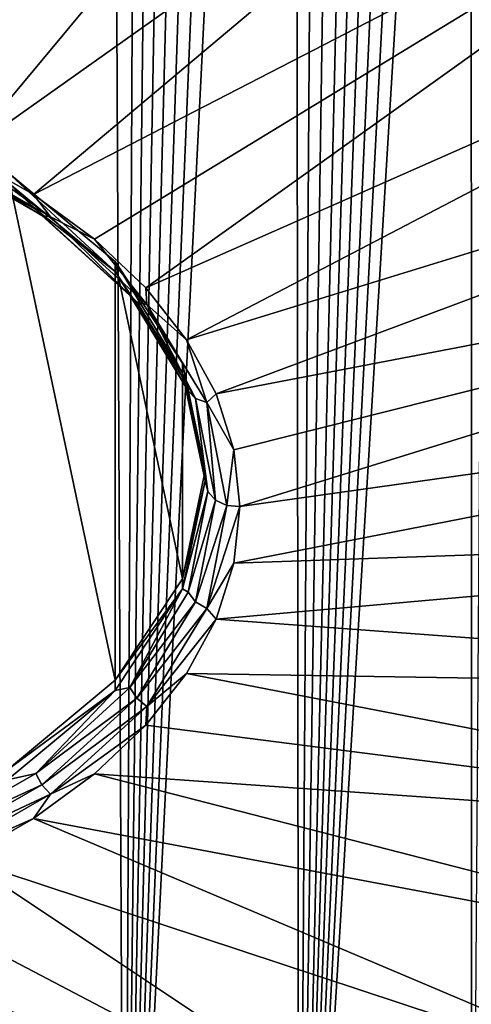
# Model space of a CAD drawing. Header units: metres. Extents: x -109 to 109, y -452 to 89.
# Tile 302 of 656: x -72.68 to -69.81, y -68.8 to -62.54. Entities that reach past the tile are written whole.
import ezdxf

# ---------------------------------------------------------------- set-up
doc = ezdxf.new("R2010")
doc.units = ezdxf.units.M
doc.layers.add('solid_K244270000C71_000', color=7, linetype='CONTINUOUS')

msp = doc.modelspace()

# ---------------------------------------------------------------- linework, layer by layer
at = {"layer": 'solid_K244270000C71_000'}
for points in [[(-74.250687, -72.791595, 26.102348), (-72.813553, -46.687202, 8.863256), (-72.590157, -47.070621, 9.054749)], [(-74.250687, -72.791595, 26.102348), (-72.590157, -47.070621, 9.054749), (-72.362717, -47.488049, 9.263634)], [(-74.250687, -72.791595, 26.102348), (-72.362717, -47.488049, 9.263634), (-72.131516, -47.942654, 9.491823)], [(-72.013924, -72.697655, 25.532331), (-74.250687, -72.791595, 26.102348), (-72.131516, -47.942654, 9.491823)], [(-72.013924, -72.697655, 25.532331), (-72.131516, -47.942654, 9.491823), (-71.896751, -48.436165, 9.740278)], [(-72.013924, -72.697655, 25.532331), (-71.896751, -48.436165, 9.740278), (-71.73838, -48.787979, 9.917876)], [(-72.013924, -72.697655, 25.532331), (-71.73838, -48.787979, 9.917876), (-71.578621, -49.15884, 10.105517)], [(-72.013924, -72.697655, 25.532331), (-71.578621, -49.15884, 10.105517), (-71.417633, -49.550365, 10.304247)], [(-72.013924, -72.697655, 25.532331), (-71.417633, -49.550365, 10.304247), (-71.255386, -49.962006, 10.513638)], [(-72.013924, -72.697655, 25.532331), (-71.255386, -49.962006, 10.513638), (-71.092171, -50.396095, 10.735253)], [(-72.013924, -72.697655, 25.532331), (-71.092171, -50.396095, 10.735253), (-70.927979, -50.852619, 10.969025)], [(-70.905251, -72.624504, 25.099007), (-72.013924, -72.697655, 25.532331), (-70.927979, -50.852619, 10.969025)], [(-70.905251, -72.624504, 25.099007), (-70.927979, -50.852619, 10.969025), (-70.763008, -51.332619, 11.215652)], [(-70.905251, -72.624504, 25.099007), (-70.763008, -51.332619, 11.215652), (-70.597549, -51.838253, 11.476608)], [(-70.905251, -72.624504, 25.099007), (-70.597549, -51.838253, 11.476608), (-70.431534, -52.368763, 11.751326)], [(-70.905251, -72.624504, 25.099007), (-70.431534, -52.368763, 11.751326), (-70.306961, -52.784775, 11.967679)], [(-70.905251, -72.624504, 25.099007), (-70.306961, -52.784775, 11.967679), (-70.182434, -53.216953, 12.193311)], [(-70.905251, -72.624504, 25.099007), (-70.182434, -53.216953, 12.193311), (-70.057838, -53.664516, 12.427649)], [(-70.905251, -72.624504, 25.099007), (-70.057838, -53.664516, 12.427649), (-69.933502, -54.129093, 12.671893)], [(-70.905251, -72.624504, 25.099007), (-69.933502, -54.129093, 12.671893), (-69.8097, -54.612038, 12.927052)], [(-69.806557, -72.531944, 24.562874), (-70.905251, -72.624504, 25.099007), (-69.8097, -54.612038, 12.927052)], [(-69.806557, -72.531944, 24.562874), (-69.8097, -54.612038, 12.927052), (-69.68615, -55.112099, 13.192183)], [(-74.648674, -62.835949, 49.957565), (-71.197227, -58.757198, 53.847176), (-72.890572, -58.354889, 54.421734)], [(-74.648674, -62.835949, 49.957565), (-74.073761, -62.984356, 49.745613), (-71.197227, -58.757198, 53.847176)], [(-74.073761, -62.984356, 49.745613), (-73.534225, -63.171432, 49.478439), (-71.197227, -58.757198, 53.847176)], [(-73.534225, -63.171432, 49.478439), (-69.634453, -59.306496, 53.062702), (-71.197227, -58.757198, 53.847176)], [(-73.534225, -63.171432, 49.478439), (-73.037933, -63.394451, 49.159943), (-69.634453, -59.306496, 53.062702)], [(-73.037933, -63.394451, 49.159943), (-68.240738, -59.98925, 52.087624), (-69.634453, -59.306496, 53.062702)], [(-73.037933, -63.394451, 49.159943), (-72.592133, -63.65015, 48.794765), (-68.240738, -59.98925, 52.087624)], [(-72.592133, -63.65015, 48.794765), (-67.050385, -60.788654, 50.945957), (-68.240738, -59.98925, 52.087624)], [(-72.592133, -63.65015, 48.794765), (-72.203316, -63.934803, 48.388233), (-67.050385, -60.788654, 50.945957)], [(-72.203316, -63.934803, 48.388233), (-71.877151, -64.24427, 47.946274), (-67.050385, -60.788654, 50.945957)], [(-71.877151, -64.24427, 47.946274), (-66.09272, -61.685024, 49.66581), (-67.050385, -60.788654, 50.945957)], [(-71.877151, -64.24427, 47.946274), (-71.618393, -64.574028, 47.475327), (-66.09272, -61.685024, 49.66581)], [(-71.618393, -64.574028, 47.475327), (-65.391312, -62.656284, 48.278706), (-66.09272, -61.685024, 49.66581)], [(-71.618393, -64.574028, 47.475327), (-71.430824, -64.919289, 46.98225), (-65.391312, -62.656284, 48.278706)], [(-71.430824, -64.919289, 46.98225), (-64.96344, -63.678524, 46.818798), (-65.391312, -62.656284, 48.278706)], [(-73.371811, -63.289581, 49.104477), (-72.757469, -63.571224, 48.560696), (-72.577377, -63.745247, 48.453712)], [(-73.371811, -63.289581, 49.104477), (-72.577377, -63.745247, 48.453712), (-73.341339, -63.322849, 49.174427)], [(-73.341339, -63.322849, 49.174427), (-72.539162, -63.782959, 48.517326), (-73.296394, -63.324638, 49.244473)], [(-72.577377, -63.745247, 48.453712), (-72.539162, -63.782959, 48.517326), (-73.341339, -63.322849, 49.174427)], [(-73.296394, -63.324638, 49.244473), (-72.482811, -63.791294, 48.578022), (-73.037933, -63.394451, 49.159943)], [(-72.539162, -63.782959, 48.517326), (-72.482811, -63.791294, 48.578022), (-73.296394, -63.324638, 49.244473)], [(-72.482811, -63.791294, 48.578022), (-72.592133, -63.65015, 48.794765), (-73.037933, -63.394451, 49.159943)], [(-72.757477, -63.507, 48.515736), (-72.757477, -67.310555, 43.083702), (-72.072739, -66.74157, 43.896294)], [(-72.757477, -63.507, 48.515736), (-72.072739, -66.74157, 43.896294), (-72.072739, -64.075981, 47.703144)], [(-72.072739, -64.140205, 47.748112), (-72.757477, -63.507, 48.515736), (-72.072739, -64.075981, 47.703144)], [(-72.072739, -64.140205, 47.748112), (-72.757469, -63.571224, 48.560696), (-72.757477, -63.507, 48.515736)], [(-72.577377, -63.745247, 48.453712), (-72.757469, -63.571224, 48.560696), (-72.072739, -64.140205, 47.748112)], [(-72.482811, -63.791294, 48.578022), (-72.203316, -63.934803, 48.388233), (-72.592133, -63.65015, 48.794765)], [(-71.430824, -64.919289, 46.98225), (-71.317177, -65.274986, 46.474258), (-64.96344, -63.678524, 46.818798)], [(-71.317177, -65.274986, 46.474258), (-71.279114, -65.635933, 45.958775), (-64.96344, -63.678524, 46.818798)], [(-64.96344, -63.678524, 46.818798), (-71.279114, -65.635933, 45.958775), (-64.819633, -64.72657, 45.322033)], [(-72.577377, -63.745247, 48.453712), (-72.072739, -64.140205, 47.748112), (-71.979637, -64.290886, 47.674458)], [(-72.577377, -63.745247, 48.453712), (-71.979637, -64.290886, 47.674458), (-72.539162, -63.782959, 48.517326)], [(-72.539162, -63.782959, 48.517326), (-71.9356, -64.333916, 47.730476), (-72.482811, -63.791294, 48.578022)], [(-71.979637, -64.290886, 47.674458), (-71.9356, -64.333916, 47.730476), (-72.539162, -63.782959, 48.517326)], [(-72.482811, -63.791294, 48.578022), (-71.870659, -64.35009, 47.77998), (-72.203316, -63.934803, 48.388233)], [(-71.9356, -64.333916, 47.730476), (-71.870659, -64.35009, 47.77998), (-72.482811, -63.791294, 48.578022)], [(-71.870659, -64.35009, 47.77998), (-71.877151, -64.24427, 47.946274), (-72.203316, -63.934803, 48.388233)], [(-72.072739, -64.075981, 47.703144), (-72.072739, -66.74157, 43.896294), (-71.645302, -66.095123, 44.819515)], [(-72.072739, -64.075981, 47.703144), (-71.645302, -66.095123, 44.819515), (-71.645302, -64.722435, 46.779919)], [(-71.645294, -64.786652, 46.824886), (-72.072739, -64.075981, 47.703144), (-71.645302, -64.722435, 46.779919)], [(-71.645294, -64.786652, 46.824886), (-72.072739, -64.140205, 47.748112), (-72.072739, -64.075981, 47.703144)], [(-71.979637, -64.290886, 47.674458), (-72.072739, -64.140205, 47.748112), (-71.645294, -64.786652, 46.824886)], [(-71.870659, -64.35009, 47.77998), (-71.618393, -64.574028, 47.475327), (-71.877151, -64.24427, 47.946274)], [(-71.979637, -64.290886, 47.674458), (-71.645294, -64.786652, 46.824886), (-71.608574, -64.899139, 46.805786)], [(-71.979637, -64.290886, 47.674458), (-71.608574, -64.899139, 46.805786), (-71.9356, -64.333916, 47.730476)], [(-71.9356, -64.333916, 47.730476), (-71.560913, -64.94809, 46.85334), (-71.870659, -64.35009, 47.77998)], [(-71.608574, -64.899139, 46.805786), (-71.560913, -64.94809, 46.85334), (-71.9356, -64.333916, 47.730476)], [(-71.870659, -64.35009, 47.77998), (-71.490646, -64.973007, 46.890362), (-71.618393, -64.574028, 47.475327)], [(-71.560913, -64.94809, 46.85334), (-71.490646, -64.973007, 46.890362), (-71.870659, -64.35009, 47.77998)], [(-71.490646, -64.973007, 46.890362), (-71.430824, -64.919289, 46.98225), (-71.618393, -64.574028, 47.475327)], [(-71.645302, -64.722435, 46.779919), (-71.645302, -66.095123, 44.819515), (-71.5, -65.408775, 45.799717)], [(-71.645294, -64.786652, 46.824886), (-71.645302, -64.722435, 46.779919), (-71.5, -65.408775, 45.799717)], [(-71.645294, -64.786652, 46.824886), (-71.5, -65.408775, 45.799717), (-71.5, -65.473, 45.844685)], [(-71.608574, -64.899139, 46.805786), (-71.645294, -64.786652, 46.824886), (-71.5, -65.473, 45.844685)], [(-71.317177, -65.996857, 45.443314), (-64.819633, -64.72657, 45.322033), (-71.279114, -65.635933, 45.958775)], [(-71.317177, -65.996857, 45.443314), (-64.96344, -65.774612, 43.825268), (-64.819633, -64.72657, 45.322033)], [(-71.608574, -64.899139, 46.805786), (-71.5, -65.473, 45.844685), (-71.48278, -65.539505, 45.891254)], [(-71.608574, -64.899139, 46.805786), (-71.48278, -65.539505, 45.891254), (-71.560913, -64.94809, 46.85334)], [(-71.560913, -64.94809, 46.85334), (-71.433899, -65.594696, 45.929897), (-71.490646, -64.973007, 46.890362)], [(-71.48278, -65.539505, 45.891254), (-71.433899, -65.594696, 45.929897), (-71.560913, -64.94809, 46.85334)], [(-71.490646, -64.973007, 46.890362), (-71.317177, -65.274986, 46.474258), (-71.430824, -64.919289, 46.98225)], [(-71.490646, -64.973007, 46.890362), (-71.361816, -65.628807, 45.953785), (-71.317177, -65.274986, 46.474258)], [(-71.433899, -65.594696, 45.929897), (-71.361816, -65.628807, 45.953785), (-71.490646, -64.973007, 46.890362)], [(-71.361816, -65.628807, 45.953785), (-71.279114, -65.635933, 45.958775), (-71.317177, -65.274986, 46.474258)], [(-71.5, -65.473, 45.844685), (-71.5, -65.408775, 45.799717), (-71.645302, -66.095123, 44.819515)], [(-71.645287, -66.159325, 44.86451), (-71.5, -65.473, 45.844685), (-71.645302, -66.095123, 44.819515)], [(-71.48278, -65.539505, 45.891254), (-71.5, -65.473, 45.844685), (-71.645287, -66.159325, 44.86451)], [(-71.608574, -66.179863, 44.976723), (-71.48278, -65.539505, 45.891254), (-71.645287, -66.159325, 44.86451)], [(-71.608574, -66.179863, 44.976723), (-71.433899, -65.594696, 45.929897), (-71.48278, -65.539505, 45.891254)], [(-71.608574, -66.179863, 44.976723), (-71.560913, -66.241295, 45.006458), (-71.433899, -65.594696, 45.929897)], [(-71.560913, -66.241295, 45.006458), (-71.361816, -65.628807, 45.953785), (-71.433899, -65.594696, 45.929897)], [(-71.560913, -66.241295, 45.006458), (-71.490646, -66.284607, 45.017204), (-71.361816, -65.628807, 45.953785)], [(-71.490646, -66.284607, 45.017204), (-71.279114, -65.635933, 45.958775), (-71.361816, -65.628807, 45.953785)], [(-71.490646, -66.284607, 45.017204), (-71.317177, -65.996857, 45.443314), (-71.279114, -65.635933, 45.958775)], [(-71.430809, -66.352547, 44.935341), (-65.391312, -66.796852, 42.36536), (-64.96344, -65.774612, 43.825268)], [(-71.317177, -65.996857, 45.443314), (-71.430809, -66.352547, 44.935341), (-64.96344, -65.774612, 43.825268)], [(-71.490646, -66.284607, 45.017204), (-71.430809, -66.352547, 44.935341), (-71.317177, -65.996857, 45.443314)], [(-71.645287, -66.159325, 44.86451), (-71.645302, -66.095123, 44.819515), (-72.072739, -66.74157, 43.896294)], [(-72.072716, -66.805763, 43.941296), (-71.645287, -66.159325, 44.86451), (-72.072739, -66.74157, 43.896294)], [(-71.979637, -66.788116, 44.108051), (-71.645287, -66.159325, 44.86451), (-72.072716, -66.805763, 43.941296)], [(-71.608574, -66.179863, 44.976723), (-71.645287, -66.159325, 44.86451), (-71.979637, -66.788116, 44.108051)], [(-71.608574, -66.179863, 44.976723), (-71.979637, -66.788116, 44.108051), (-71.560913, -66.241295, 45.006458)], [(-71.979637, -66.788116, 44.108051), (-71.9356, -66.855469, 44.129322), (-71.560913, -66.241295, 45.006458)], [(-71.560913, -66.241295, 45.006458), (-71.9356, -66.855469, 44.129322), (-71.490646, -66.284607, 45.017204)], [(-71.9356, -66.855469, 44.129322), (-71.870659, -66.907516, 44.127586), (-71.490646, -66.284607, 45.017204)], [(-71.490646, -66.284607, 45.017204), (-71.870659, -66.907516, 44.127586), (-71.430809, -66.352547, 44.935341)], [(-71.870659, -66.907516, 44.127586), (-71.61837, -66.697792, 44.44228), (-71.430809, -66.352547, 44.935341)], [(-71.430809, -66.352547, 44.935341), (-71.61837, -66.697792, 44.44228), (-65.391312, -66.796852, 42.36536)], [(-71.61837, -66.697792, 44.44228), (-71.877121, -67.027557, 43.971325), (-66.09272, -67.76812, 40.978252)], [(-71.870659, -66.907516, 44.127586), (-71.877121, -67.027557, 43.971325), (-71.61837, -66.697792, 44.44228)], [(-71.61837, -66.697792, 44.44228), (-66.09272, -67.76812, 40.978252), (-65.391312, -66.796852, 42.36536)], [(-72.072716, -66.805763, 43.941296), (-72.072739, -66.74157, 43.896294), (-72.757477, -67.310555, 43.083702)], [(-71.979637, -66.788116, 44.108051), (-72.072716, -66.805763, 43.941296), (-72.577377, -67.333755, 43.328793)], [(-71.979637, -66.788116, 44.108051), (-72.577377, -67.333755, 43.328793), (-71.9356, -66.855469, 44.129322)], [(-72.757439, -67.374748, 43.1287), (-72.072716, -66.805763, 43.941296), (-72.757477, -67.310555, 43.083702)], [(-72.577377, -67.333755, 43.328793), (-72.072716, -66.805763, 43.941296), (-72.757439, -67.374748, 43.1287)], [(-72.577377, -67.333755, 43.328793), (-72.539162, -67.406425, 43.342472), (-71.9356, -66.855469, 44.129322)], [(-71.9356, -66.855469, 44.129322), (-72.539162, -67.406425, 43.342472), (-71.870659, -66.907516, 44.127586)], [(-72.539162, -67.406425, 43.342472), (-72.482811, -67.466316, 43.329544), (-71.870659, -66.907516, 44.127586)], [(-71.870659, -66.907516, 44.127586), (-72.482811, -67.466316, 43.329544), (-71.877121, -67.027557, 43.971325)], [(-72.482811, -67.466316, 43.329544), (-72.203278, -67.337029, 43.529358), (-71.877121, -67.027557, 43.971325)], [(-71.877121, -67.027557, 43.971325), (-72.203278, -67.337029, 43.529358), (-66.09272, -67.76812, 40.978252)], [(-72.577377, -67.333755, 43.328793), (-72.757439, -67.374748, 43.1287), (-73.371811, -67.789429, 42.678032)], [(-72.577377, -67.333755, 43.328793), (-73.371811, -67.789429, 42.678032), (-72.539162, -67.406425, 43.342472)], [(-72.203278, -67.337029, 43.529358), (-72.592087, -67.621689, 43.122822), (-67.050385, -68.664482, 39.698105)], [(-72.482811, -67.466316, 43.329544), (-72.592087, -67.621689, 43.122822), (-72.203278, -67.337029, 43.529358)], [(-72.203278, -67.337029, 43.529358), (-67.050385, -68.664482, 39.698105), (-66.09272, -67.76812, 40.978252)], [(-73.371811, -67.789429, 42.678032), (-73.341339, -67.866539, 42.685371), (-72.539162, -67.406425, 43.342472)], [(-72.539162, -67.406425, 43.342472), (-73.341339, -67.866539, 42.685371), (-72.482811, -67.466316, 43.329544)], [(-73.341339, -67.866539, 42.685371), (-73.296394, -67.932968, 42.663094), (-72.482811, -67.466316, 43.329544)], [(-72.482811, -67.466316, 43.329544), (-73.296394, -67.932968, 42.663094), (-72.592087, -67.621689, 43.122822)], [(-73.296394, -67.932968, 42.663094), (-73.03788, -67.877388, 42.757645), (-72.592087, -67.621689, 43.122822)], [(-72.592087, -67.621689, 43.122822), (-73.03788, -67.877388, 42.757645), (-68.240738, -69.46389, 38.556438)], [(-72.592087, -67.621689, 43.122822), (-68.240738, -69.46389, 38.556438), (-67.050385, -68.664482, 39.698105)], [(-73.03788, -67.877388, 42.757645), (-73.534164, -68.100403, 42.43914), (-69.634453, -70.146645, 37.581364)], [(-73.03788, -67.877388, 42.757645), (-69.634453, -70.146645, 37.581364), (-68.240738, -69.46389, 38.556438)], [(-73.534164, -68.100403, 42.43914), (-74.0737, -68.287483, 42.171959), (-69.634453, -70.146645, 37.581364)], [(-74.0737, -68.287483, 42.171959), (-74.648613, -68.435898, 41.960003), (-71.197227, -70.695938, 36.796886)], [(-74.0737, -68.287483, 42.171959), (-71.197227, -70.695938, 36.796886), (-69.634453, -70.146645, 37.581364)], [(-74.648613, -68.435898, 41.960003), (-72.890572, -71.098251, 36.222328), (-71.197227, -70.695938, 36.796886)]]:
    msp.add_3dface(points, dxfattribs=at)

doc.saveas('drawing.dxf')
